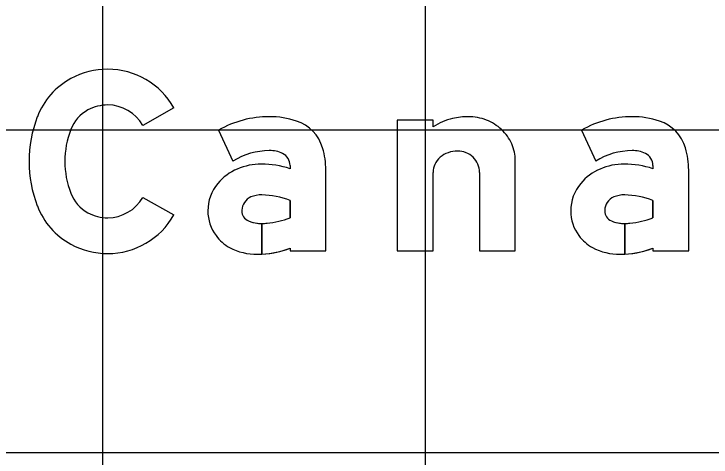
# Model space of a CAD drawing. Extents: x 2193008 to 2198143, y 1236112 to 1237864.
# Drawn here: x 2194651.138 to 2194655.457, y 1237205.078 to 1237207.824 of the extents above; entities that cross this region are included whole.
import ezdxf

# ---------------------------------------------------------------- set-up
doc = ezdxf.new("R2010")
doc.units = 0
for name, color, linetype in [('GSBWFILL', 7, 'Continuous'), ('GSCOLORFILL', 7, 'Continuous'), ('GSOUTLINE', 7, 'Continuous'), ('M-ROADS', 7, 'Continuous')]:
    doc.layers.add(name, color=color, linetype=linetype)

msp = doc.modelspace()

# ---------------------------------------------------------------- linework, layer by layer
at = {"layer": 'GSBWFILL'}
msp.add_line((2194654.0225, 1237206.8425), (2194654.0225, 1237206.3569), dxfattribs=at)
for points in [[(2194652.1291, 1237207.2426), (2194651.9365, 1237207.1334)], [(2194653.7346, 1237207.1252), (2194653.7346, 1237207.1652), (2194653.5132, 1237207.1652), (2194653.5132, 1237206.3569), (2194653.7346, 1237206.3569), (2194653.7346, 1237206.8425)], [(2194652.4061, 1237207.1041), (2194652.495, 1237206.9122)], [(2194654.6538, 1237207.1041), (2194654.7427, 1237206.9122)], [(2194654.0225, 1237206.3569), (2194654.2439, 1237206.3569), (2194654.2439, 1237206.9154)], [(2194652.8488, 1237206.8853), (2194652.8488, 1237206.8649)], [(2194655.0965, 1237206.8853), (2194655.0965, 1237206.8649)], [(2194652.8488, 1237206.3724), (2194652.8488, 1237206.3569), (2194653.0703, 1237206.3569), (2194653.0703, 1237206.8565)], [(2194655.0965, 1237206.3724), (2194655.0965, 1237206.3569), (2194655.3179, 1237206.3569), (2194655.3179, 1237206.8565)], [(2194651.9365, 1237206.6876), (2194652.1291, 1237206.5784)], [(2194652.8488, 1237206.6688), (2194652.8488, 1237206.5613)], [(2194655.0965, 1237206.6688), (2194655.0965, 1237206.5613)], [(2194652.6744, 1237206.3355), (2194652.6744, 1237206.5254)], [(2194652.6745, 1237206.5254), (2194652.6745, 1237206.3355)], [(2194654.9221, 1237206.3355), (2194654.9221, 1237206.5254)], [(2194654.9222, 1237206.5254), (2194654.9222, 1237206.3355)]]:
    msp.add_lwpolyline(points, dxfattribs=at)
for centre, major_axis, ratio, start_param, end_param in [((2194651.7189, 1237207.0031), (0, 0.4785), 0.999994, 0, 0.495249), ((2194651.7189, 1237207.0101), (0, 0.4715), 0.999994, 5.228016, 6.283185), ((2194651.7073, 1237207.0246), (0, 0.454), 0.999994, 0.495249, 1.205818), ((2194651.7189, 1237207.0031), (0, 0.257), 0.999994, 0, 0.495249), ((2194651.7189, 1237207.0101), (0, 0.25), 0.999994, 5.228016, 6.283185), ((2194651.7073, 1237207.0246), (0, 0.2325), 0.999994, 0.495249, 1.205818), ((2194652.006, 1237206.9105), (0, 0.7738), 0.999994, 1.205818, 1.935775), ((2194652.7202, 1237206.5526), (0, 0.6347), 0.999993, 0, 0.517719), ((2194652.7202, 1237206.6453), (0, 0.542), 0.999993, 5.96613, 6.283185), ((2194653.9488, 1237206.7889), (0, 0.3987), 0.999993, 0.235088, 0.567132), ((2194653.9526, 1237206.7444), (0, 0.4429), 0.999993, 0, 0.219986), ((2194653.9526, 1237206.8756), (0, 0.3117), 0.999993, 5.914285, 6.283185), ((2194653.9601, 1237206.895), (0, 0.2909), 0.999993, 5.532258, 5.914285), ((2194654.9679, 1237206.5526), (0, 0.6347), 0.999993, 0, 0.517719), ((2194654.9679, 1237206.6453), (0, 0.542), 0.999993, 5.96613, 6.283185), ((2194652.8115, 1237206.9236), (0, 0.2491), 0.999993, 4.997165, 5.96613), ((2194655.0592, 1237206.9236), (0, 0.2491), 0.999993, 4.997165, 5.96613), ((2194652.006, 1237206.9105), (0, 0.5523), 0.999994, 1.205818, 1.935775), ((2194653.9717, 1237206.9074), (0, 0.2739), 0.999993, 5.130076, 5.532258), ((2194652.5823, 1237206.8565), (0, 0.4879), 0.999993, 4.712389, 4.997165), ((2194653.9897, 1237206.9154), (0, 0.2542), 0.999993, 4.712389, 5.130076), ((2194654.83, 1237206.8565), (0, 0.4879), 0.999993, 4.712389, 4.997165), ((2194652.7202, 1237206.5526), (0, 0.4243), 0.999993, 0, 0.559495), ((2194652.7281, 1237206.8094), (0, 0.1678), 0.999993, 5.822746, 6.330435), ((2194652.7658, 1237206.8853), (0, 0.083), 0.999993, 4.712389, 5.822746), ((2194653.8791, 1237206.8209), (0, 0.1524), 0.999993, 0.345704, 0.715718), ((2194653.8865, 1237206.8003), (0, 0.1743), 0.999993, 0, 0.345704), ((2194653.8865, 1237206.8347), (0, 0.1399), 0.999993, 5.900624, 6.283185), ((2194653.888, 1237206.8385), (0, 0.1358), 0.999993, 5.51227, 5.900624), ((2194654.9679, 1237206.5526), (0, 0.4243), 0.999993, 0, 0.559495), ((2194654.9758, 1237206.8094), (0, 0.1678), 0.999993, 5.822746, 6.330435), ((2194655.0134, 1237206.8853), (0, 0.083), 0.999993, 4.712389, 5.822746), ((2194653.8676, 1237206.8341), (0, 0.1349), 0.999993, 0.715718, 1.126231), ((2194653.8904, 1237206.8409), (0, 0.1324), 0.999993, 5.115435, 5.51227), ((2194652.6452, 1237206.5706), (0, 0.3175), 0.999993, 0.399285, 0.87593), ((2194652.6712, 1237206.5141), (0, 0.3797), 0.999993, 0, 0.404512), ((2194652.6712, 1237206.3348), (0, 0.559), 0.999993, 5.959871, 6.283185), ((2194653.8499, 1237206.8425), (0, 0.1153), 0.999993, 1.126231, 1.570796), ((2194653.8941, 1237206.8425), (0, 0.1284), 0.999993, 4.712389, 5.115435), ((2194654.8929, 1237206.5706), (0, 0.3175), 0.999993, 0.399285, 0.87593), ((2194654.9189, 1237206.5141), (0, 0.3797), 0.999993, 0, 0.404512), ((2194654.9189, 1237206.3348), (0, 0.559), 0.999993, 5.959871, 6.283185), ((2194652.6062, 1237206.6032), (0, 0.2667), 0.999993, 0.87593, 1.570796), ((2194654.8538, 1237206.6032), (0, 0.2667), 0.999993, 0.87593, 1.570796), ((2194651.7073, 1237206.7964), (0, 0.2325), 0.999994, 1.935775, 2.646344), ((2194651.7189, 1237206.8109), (0, 0.25), 0.999994, 3.141593, 4.196762), ((2194652.644, 1237206.6034), (0, 0.0941), 0.999993, 0.408547, 1.530785), ((2194652.6702, 1237206.5429), (0, 0.1601), 0.999993, 6.259455, 6.691732), ((2194652.6586, 1237206.1588), (0, 0.5444), 0.999993, 5.926185, 6.254823), ((2194654.8916, 1237206.6034), (0, 0.0941), 0.999993, 0.408547, 1.530785), ((2194654.9179, 1237206.5429), (0, 0.1601), 0.999993, 6.259455, 6.691732), ((2194654.9062, 1237206.1588), (0, 0.5444), 0.999993, 5.926185, 6.254823), ((2194651.7073, 1237206.7964), (0, 0.454), 0.999994, 1.935775, 2.646344), ((2194652.5944, 1237206.6032), (0, 0.2549), 0.999993, 1.570796, 2.21394), ((2194652.6501, 1237206.6032), (0, 0.1002), 0.999993, 1.530785, 1.570796), ((2194652.6163, 1237206.6032), (0, 0.0664), 0.999993, 1.570796, 2.757027), ((2194654.842, 1237206.6032), (0, 0.2549), 0.999993, 1.570796, 2.21394), ((2194654.8978, 1237206.6032), (0, 0.1002), 0.999993, 1.530785, 1.570796), ((2194654.864, 1237206.6032), (0, 0.0664), 0.999993, 1.570796, 2.757027), ((2194651.7189, 1237206.8179), (0, 0.257), 0.999994, 2.646344, 3.141593), ((2194651.7189, 1237206.8109), (0, 0.4715), 0.999994, 3.141593, 4.196762), ((2194652.6615, 1237207.0376), (0, 0.5118), 0.999993, 3.228562, 3.516221), ((2194654.9092, 1237207.0376), (0, 0.5118), 0.999993, 3.228562, 3.516221), ((2194652.6744, 1237206.7469), (0, 0.2214), 0.999993, 2.757027, 3.141593), ((2194652.6744, 1237206.7469), (0, 0.2214), 0.999993, 3.141843, 3.28451), ((2194654.9221, 1237206.7469), (0, 0.2214), 0.999993, 2.757027, 3.141593), ((2194654.9221, 1237206.7469), (0, 0.2214), 0.999993, 3.141843, 3.28451), ((2194652.617, 1237206.6201), (0, 0.2832), 0.999993, 2.21394, 2.611125), ((2194654.8647, 1237206.6201), (0, 0.2832), 0.999993, 2.21394, 2.611125), ((2194651.7189, 1237206.8179), (0, 0.4785), 0.999994, 2.646344, 3.141593), ((2194652.646, 1237206.7157), (0, 0.381), 0.999993, 2.672443, 3.141593), ((2194652.646, 1237206.8999), (0, 0.5652), 0.999993, 3.192057, 3.508644), ((2194654.8937, 1237206.7157), (0, 0.381), 0.999993, 2.672443, 3.141593), ((2194654.8937, 1237206.8999), (0, 0.5652), 0.999993, 3.192057, 3.508644), ((2194652.646, 1237206.8999), (0, 0.5652), 0.999993, 3.141593, 3.191959), ((2194654.8937, 1237206.8999), (0, 0.5652), 0.999993, 3.141593, 3.191959)]:
    msp.add_ellipse(centre, major_axis=major_axis, ratio=ratio, start_param=start_param, end_param=end_param, dxfattribs=at)
at = {"layer": 'GSCOLORFILL'}
msp.add_line((2194654.0225, 1237206.8425), (2194654.0225, 1237206.3569), dxfattribs=at)
for points in [[(2194652.1291, 1237207.2426), (2194651.9365, 1237207.1334)], [(2194653.7346, 1237207.1252), (2194653.7346, 1237207.1652), (2194653.5132, 1237207.1652), (2194653.5132, 1237206.3569), (2194653.7346, 1237206.3569), (2194653.7346, 1237206.8425)], [(2194652.4061, 1237207.1041), (2194652.495, 1237206.9122)], [(2194654.6538, 1237207.1041), (2194654.7427, 1237206.9122)], [(2194654.0225, 1237206.3569), (2194654.2439, 1237206.3569), (2194654.2439, 1237206.9154)], [(2194652.8488, 1237206.8853), (2194652.8488, 1237206.8649)], [(2194655.0965, 1237206.8853), (2194655.0965, 1237206.8649)], [(2194652.8488, 1237206.3724), (2194652.8488, 1237206.3569), (2194653.0703, 1237206.3569), (2194653.0703, 1237206.8565)], [(2194655.0965, 1237206.3724), (2194655.0965, 1237206.3569), (2194655.3179, 1237206.3569), (2194655.3179, 1237206.8565)], [(2194651.9365, 1237206.6876), (2194652.1291, 1237206.5784)], [(2194652.8488, 1237206.6688), (2194652.8488, 1237206.5613)], [(2194655.0965, 1237206.6688), (2194655.0965, 1237206.5613)], [(2194652.6744, 1237206.3355), (2194652.6744, 1237206.5254)], [(2194652.6745, 1237206.5254), (2194652.6745, 1237206.3355)], [(2194654.9221, 1237206.3355), (2194654.9221, 1237206.5254)], [(2194654.9222, 1237206.5254), (2194654.9222, 1237206.3355)]]:
    msp.add_lwpolyline(points, dxfattribs=at)
for centre, major_axis, ratio, start_param, end_param in [((2194651.7189, 1237207.0031), (0, 0.4785), 0.999994, 0, 0.495249), ((2194651.7189, 1237207.0101), (0, 0.4715), 0.999994, 5.228016, 6.283185), ((2194651.7073, 1237207.0246), (0, 0.454), 0.999994, 0.495249, 1.205818), ((2194651.7189, 1237207.0031), (0, 0.257), 0.999994, 0, 0.495249), ((2194651.7189, 1237207.0101), (0, 0.25), 0.999994, 5.228016, 6.283185), ((2194651.7073, 1237207.0246), (0, 0.2325), 0.999994, 0.495249, 1.205818), ((2194652.006, 1237206.9105), (0, 0.7738), 0.999994, 1.205818, 1.935775), ((2194652.7202, 1237206.5526), (0, 0.6347), 0.999993, 0, 0.517719), ((2194652.7202, 1237206.6453), (0, 0.542), 0.999993, 5.96613, 6.283185), ((2194653.9488, 1237206.7889), (0, 0.3987), 0.999993, 0.235088, 0.567132), ((2194653.9526, 1237206.7444), (0, 0.4429), 0.999993, 0, 0.219986), ((2194653.9526, 1237206.8756), (0, 0.3117), 0.999993, 5.914285, 6.283185), ((2194653.9601, 1237206.895), (0, 0.2909), 0.999993, 5.532258, 5.914285), ((2194654.9679, 1237206.5526), (0, 0.6347), 0.999993, 0, 0.517719), ((2194654.9679, 1237206.6453), (0, 0.542), 0.999993, 5.96613, 6.283185), ((2194652.8115, 1237206.9236), (0, 0.2491), 0.999993, 4.997165, 5.96613), ((2194655.0592, 1237206.9236), (0, 0.2491), 0.999993, 4.997165, 5.96613), ((2194652.006, 1237206.9105), (0, 0.5523), 0.999994, 1.205818, 1.935775), ((2194653.9717, 1237206.9074), (0, 0.2739), 0.999993, 5.130076, 5.532258), ((2194652.5823, 1237206.8565), (0, 0.4879), 0.999993, 4.712389, 4.997165), ((2194653.9897, 1237206.9154), (0, 0.2542), 0.999993, 4.712389, 5.130076), ((2194654.83, 1237206.8565), (0, 0.4879), 0.999993, 4.712389, 4.997165), ((2194652.7202, 1237206.5526), (0, 0.4243), 0.999993, 0, 0.559495), ((2194652.7281, 1237206.8094), (0, 0.1678), 0.999993, 5.822746, 6.330435), ((2194652.7658, 1237206.8853), (0, 0.083), 0.999993, 4.712389, 5.822746), ((2194653.8791, 1237206.8209), (0, 0.1524), 0.999993, 0.345704, 0.715718), ((2194653.8865, 1237206.8003), (0, 0.1743), 0.999993, 0, 0.345704), ((2194653.8865, 1237206.8347), (0, 0.1399), 0.999993, 5.900624, 6.283185), ((2194653.888, 1237206.8385), (0, 0.1358), 0.999993, 5.51227, 5.900624), ((2194654.9679, 1237206.5526), (0, 0.4243), 0.999993, 0, 0.559495), ((2194654.9758, 1237206.8094), (0, 0.1678), 0.999993, 5.822746, 6.330435), ((2194655.0134, 1237206.8853), (0, 0.083), 0.999993, 4.712389, 5.822746), ((2194653.8676, 1237206.8341), (0, 0.1349), 0.999993, 0.715718, 1.126231), ((2194653.8904, 1237206.8409), (0, 0.1324), 0.999993, 5.115435, 5.51227), ((2194652.6452, 1237206.5706), (0, 0.3175), 0.999993, 0.399285, 0.87593), ((2194652.6712, 1237206.5141), (0, 0.3797), 0.999993, 0, 0.404512), ((2194652.6712, 1237206.3348), (0, 0.559), 0.999993, 5.959871, 6.283185), ((2194653.8499, 1237206.8425), (0, 0.1153), 0.999993, 1.126231, 1.570796), ((2194653.8941, 1237206.8425), (0, 0.1284), 0.999993, 4.712389, 5.115435), ((2194654.8929, 1237206.5706), (0, 0.3175), 0.999993, 0.399285, 0.87593), ((2194654.9189, 1237206.5141), (0, 0.3797), 0.999993, 0, 0.404512), ((2194654.9189, 1237206.3348), (0, 0.559), 0.999993, 5.959871, 6.283185), ((2194652.6062, 1237206.6032), (0, 0.2667), 0.999993, 0.87593, 1.570796), ((2194654.8538, 1237206.6032), (0, 0.2667), 0.999993, 0.87593, 1.570796), ((2194651.7073, 1237206.7964), (0, 0.2325), 0.999994, 1.935775, 2.646344), ((2194651.7189, 1237206.8109), (0, 0.25), 0.999994, 3.141593, 4.196762), ((2194652.644, 1237206.6034), (0, 0.0941), 0.999993, 0.408547, 1.530785), ((2194652.6702, 1237206.5429), (0, 0.1601), 0.999993, 6.259455, 6.691732), ((2194652.6586, 1237206.1588), (0, 0.5444), 0.999993, 5.926185, 6.254823), ((2194654.8916, 1237206.6034), (0, 0.0941), 0.999993, 0.408547, 1.530785), ((2194654.9179, 1237206.5429), (0, 0.1601), 0.999993, 6.259455, 6.691732), ((2194654.9062, 1237206.1588), (0, 0.5444), 0.999993, 5.926185, 6.254823), ((2194651.7073, 1237206.7964), (0, 0.454), 0.999994, 1.935775, 2.646344), ((2194652.5944, 1237206.6032), (0, 0.2549), 0.999993, 1.570796, 2.21394), ((2194652.6501, 1237206.6032), (0, 0.1002), 0.999993, 1.530785, 1.570796), ((2194652.6163, 1237206.6032), (0, 0.0664), 0.999993, 1.570796, 2.757027), ((2194654.842, 1237206.6032), (0, 0.2549), 0.999993, 1.570796, 2.21394), ((2194654.8978, 1237206.6032), (0, 0.1002), 0.999993, 1.530785, 1.570796), ((2194654.864, 1237206.6032), (0, 0.0664), 0.999993, 1.570796, 2.757027), ((2194651.7189, 1237206.8179), (0, 0.257), 0.999994, 2.646344, 3.141593), ((2194651.7189, 1237206.8109), (0, 0.4715), 0.999994, 3.141593, 4.196762), ((2194652.6615, 1237207.0376), (0, 0.5118), 0.999993, 3.228562, 3.516221), ((2194654.9092, 1237207.0376), (0, 0.5118), 0.999993, 3.228562, 3.516221), ((2194652.6744, 1237206.7469), (0, 0.2214), 0.999993, 2.757027, 3.141593), ((2194652.6744, 1237206.7469), (0, 0.2214), 0.999993, 3.141843, 3.28451), ((2194654.9221, 1237206.7469), (0, 0.2214), 0.999993, 2.757027, 3.141593), ((2194654.9221, 1237206.7469), (0, 0.2214), 0.999993, 3.141843, 3.28451), ((2194652.617, 1237206.6201), (0, 0.2832), 0.999993, 2.21394, 2.611125), ((2194654.8647, 1237206.6201), (0, 0.2832), 0.999993, 2.21394, 2.611125), ((2194651.7189, 1237206.8179), (0, 0.4785), 0.999994, 2.646344, 3.141593), ((2194652.646, 1237206.7157), (0, 0.381), 0.999993, 2.672443, 3.141593), ((2194652.646, 1237206.8999), (0, 0.5652), 0.999993, 3.192057, 3.508644), ((2194654.8937, 1237206.7157), (0, 0.381), 0.999993, 2.672443, 3.141593), ((2194654.8937, 1237206.8999), (0, 0.5652), 0.999993, 3.192057, 3.508644), ((2194652.646, 1237206.8999), (0, 0.5652), 0.999993, 3.141593, 3.191959), ((2194654.8937, 1237206.8999), (0, 0.5652), 0.999993, 3.141593, 3.191959)]:
    msp.add_ellipse(centre, major_axis=major_axis, ratio=ratio, start_param=start_param, end_param=end_param, dxfattribs=at)
at = {"layer": 'GSOUTLINE'}
msp.add_line((2194654.0225, 1237206.8425), (2194654.0225, 1237206.3569), dxfattribs=at)
for points in [[(2194652.1291, 1237207.2426), (2194651.9365, 1237207.1334)], [(2194653.7346, 1237207.1252), (2194653.7346, 1237207.1652), (2194653.5132, 1237207.1652), (2194653.5132, 1237206.3569), (2194653.7346, 1237206.3569), (2194653.7346, 1237206.8425)], [(2194652.4061, 1237207.1041), (2194652.495, 1237206.9122)], [(2194654.6538, 1237207.1041), (2194654.7427, 1237206.9122)], [(2194654.0225, 1237206.3569), (2194654.2439, 1237206.3569), (2194654.2439, 1237206.9154)], [(2194652.8488, 1237206.8853), (2194652.8488, 1237206.8649)], [(2194655.0965, 1237206.8853), (2194655.0965, 1237206.8649)], [(2194652.8488, 1237206.3724), (2194652.8488, 1237206.3569), (2194653.0703, 1237206.3569), (2194653.0703, 1237206.8565)], [(2194655.0965, 1237206.3724), (2194655.0965, 1237206.3569), (2194655.3179, 1237206.3569), (2194655.3179, 1237206.8565)], [(2194651.9365, 1237206.6876), (2194652.1291, 1237206.5784)], [(2194652.8488, 1237206.5613), (2194652.8488, 1237206.6688)], [(2194655.0965, 1237206.5613), (2194655.0965, 1237206.6688)]]:
    msp.add_lwpolyline(points, dxfattribs=at)
for centre, major_axis, ratio, start_param, end_param in [((2194651.7189, 1237207.0031), (0, 0.4785), 0.999994, 0, 0.495249), ((2194651.7189, 1237207.0101), (0, 0.4715), 0.999994, 5.228016, 6.283185), ((2194651.7073, 1237207.0246), (0, 0.454), 0.999994, 0.495249, 1.205818), ((2194651.7189, 1237207.0031), (0, 0.257), 0.999994, 0, 0.495249), ((2194651.7189, 1237207.0101), (0, 0.25), 0.999994, 5.228016, 6.283185), ((2194651.7073, 1237207.0246), (0, 0.2325), 0.999994, 0.495249, 1.205818), ((2194652.006, 1237206.9105), (0, 0.7738), 0.999994, 1.205818, 1.935775), ((2194652.7202, 1237206.5526), (0, 0.6347), 0.999993, 6.283185, 6.800904), ((2194652.7202, 1237206.6453), (0, 0.542), 0.999993, 5.96613, 6.283185), ((2194653.9488, 1237206.7889), (0, 0.3987), 0.999993, 0.235088, 0.567132), ((2194653.9526, 1237206.7444), (0, 0.4429), 0.999993, 0, 0.219986), ((2194653.9526, 1237206.8756), (0, 0.3117), 0.999993, 5.914285, 6.283185), ((2194653.9601, 1237206.895), (0, 0.2909), 0.999993, 5.532258, 5.914285), ((2194654.9679, 1237206.5526), (0, 0.6347), 0.999993, 6.283185, 6.800904), ((2194654.9679, 1237206.6453), (0, 0.542), 0.999993, 5.96613, 6.283185), ((2194652.8115, 1237206.9236), (0, 0.2491), 0.999993, 4.997165, 5.96613), ((2194655.0592, 1237206.9236), (0, 0.2491), 0.999993, 4.997165, 5.96613), ((2194652.006, 1237206.9105), (0, 0.5523), 0.999994, 1.205818, 1.935775), ((2194653.9717, 1237206.9074), (0, 0.2739), 0.999993, 5.130076, 5.532258), ((2194652.5823, 1237206.8565), (0, 0.4879), 0.999993, 4.712389, 4.997165), ((2194653.9897, 1237206.9154), (0, 0.2542), 0.999993, 4.712389, 5.130076), ((2194654.83, 1237206.8565), (0, 0.4879), 0.999993, 4.712389, 4.997165), ((2194652.7202, 1237206.5526), (0, 0.4243), 0.999993, 0, 0.559495), ((2194652.7281, 1237206.8094), (0, 0.1678), 0.999993, 5.822746, 6.330435), ((2194652.7658, 1237206.8853), (0, 0.083), 0.999993, 4.712389, 5.822746), ((2194653.8791, 1237206.8209), (0, 0.1524), 0.999993, 0.345704, 0.715718), ((2194653.8865, 1237206.8003), (0, 0.1743), 0.999993, 0, 0.345704), ((2194653.8865, 1237206.8347), (0, 0.1399), 0.999993, 5.900624, 6.283185), ((2194653.888, 1237206.8385), (0, 0.1358), 0.999993, 5.51227, 5.900624), ((2194654.9679, 1237206.5526), (0, 0.4243), 0.999993, 0, 0.559495), ((2194654.9758, 1237206.8094), (0, 0.1678), 0.999993, 5.822746, 6.330435), ((2194655.0134, 1237206.8853), (0, 0.083), 0.999993, 4.712389, 5.822746), ((2194653.8676, 1237206.8341), (0, 0.1349), 0.999993, 0.715718, 1.126231), ((2194653.8904, 1237206.8409), (0, 0.1324), 0.999993, 5.115435, 5.51227), ((2194652.6452, 1237206.5706), (0, 0.3175), 0.999993, 0.399285, 0.87593), ((2194652.6712, 1237206.5141), (0, 0.3797), 0.999993, 0, 0.404512), ((2194652.6712, 1237206.3348), (0, 0.559), 0.999993, 5.959871, 6.283185), ((2194653.8499, 1237206.8425), (0, 0.1153), 0.999993, 1.126231, 1.570796), ((2194653.8941, 1237206.8425), (0, 0.1284), 0.999993, 4.712389, 5.115435), ((2194654.8929, 1237206.5706), (0, 0.3175), 0.999993, 0.399285, 0.87593), ((2194654.9189, 1237206.5141), (0, 0.3797), 0.999993, 0, 0.404512), ((2194654.9189, 1237206.3348), (0, 0.559), 0.999993, 5.959871, 6.283185), ((2194652.6062, 1237206.6032), (0, 0.2667), 0.999993, 0.87593, 1.570796), ((2194654.8538, 1237206.6032), (0, 0.2667), 0.999993, 0.87593, 1.570796), ((2194651.7073, 1237206.7964), (0, 0.2325), 0.999994, 1.935775, 2.646344), ((2194651.7189, 1237206.8109), (0, 0.25), 0.999994, 3.141593, 4.196762), ((2194652.644, 1237206.6034), (0, 0.0941), 0.999993, 0.408547, 1.530785), ((2194652.6702, 1237206.5429), (0, 0.1601), 0.999993, 6.25958, 6.691732), ((2194652.6586, 1237206.1588), (0, 0.5444), 0.999993, 5.926185, 6.254787), ((2194652.6738, 1237206.6946), (0, 0.0083), 0.999993, 6.254787, 6.25958), ((2194654.8916, 1237206.6034), (0, 0.0941), 0.999993, 0.408547, 1.530785), ((2194654.9179, 1237206.5429), (0, 0.1601), 0.999993, 6.25958, 6.691732), ((2194654.9062, 1237206.1588), (0, 0.5444), 0.999993, 5.926185, 6.254787), ((2194654.9215, 1237206.6946), (0, 0.0083), 0.999993, 6.254787, 6.25958), ((2194651.7073, 1237206.7964), (0, 0.454), 0.999994, 1.935775, 2.646344), ((2194652.5944, 1237206.6032), (0, 0.2549), 0.999993, 1.570796, 2.21394), ((2194652.6501, 1237206.6032), (0, 0.1002), 0.999993, 1.530785, 1.570796), ((2194652.6163, 1237206.6032), (0, 0.0664), 0.999993, 1.570796, 2.757027), ((2194654.842, 1237206.6032), (0, 0.2549), 0.999993, 1.570796, 2.21394), ((2194654.8978, 1237206.6032), (0, 0.1002), 0.999993, 1.530785, 1.570796), ((2194654.864, 1237206.6032), (0, 0.0664), 0.999993, 1.570796, 2.757027), ((2194651.7189, 1237206.8179), (0, 0.257), 0.999994, 2.646344, 3.141593), ((2194651.7189, 1237206.8109), (0, 0.4715), 0.999994, 3.141593, 4.196762), ((2194652.6615, 1237207.0376), (0, 0.5118), 0.999993, 3.228562, 3.516221), ((2194654.9092, 1237207.0376), (0, 0.5118), 0.999993, 3.228562, 3.516221), ((2194652.6744, 1237206.7469), (0, 0.2214), 0.999993, 2.757027, 3.28451), ((2194654.9221, 1237206.7469), (0, 0.2214), 0.999993, 2.757027, 3.28451), ((2194652.617, 1237206.6201), (0, 0.2832), 0.999993, 2.21394, 2.611125), ((2194654.8647, 1237206.6201), (0, 0.2832), 0.999993, 2.21394, 2.611125), ((2194651.7189, 1237206.8179), (0, 0.4785), 0.999994, 2.646344, 3.141593), ((2194652.646, 1237206.7157), (0, 0.381), 0.999993, 2.672443, 3.141593), ((2194652.646, 1237206.8999), (0, 0.5652), 0.999993, 3.141593, 3.508644), ((2194654.8937, 1237206.7157), (0, 0.381), 0.999993, 2.672443, 3.141593), ((2194654.8937, 1237206.8999), (0, 0.5652), 0.999993, 3.141593, 3.508644)]:
    msp.add_ellipse(centre, major_axis=major_axis, ratio=ratio, start_param=start_param, end_param=end_param, dxfattribs=at)
at = {"layer": 'M-ROADS'}
for p, q in [((2194651.6881, 1237163.1062), (2194651.6881, 1237223.1062)), ((2194653.6881, 1237163.1062), (2194653.6881, 1237223.1062)), ((2194547.6881, 1237207.1062), (2194677.6881, 1237207.1062)), ((2194547.6881, 1237205.1062), (2194677.6881, 1237205.1062))]:
    msp.add_line(p, q, dxfattribs=at)

doc.saveas('drawing.dxf')
